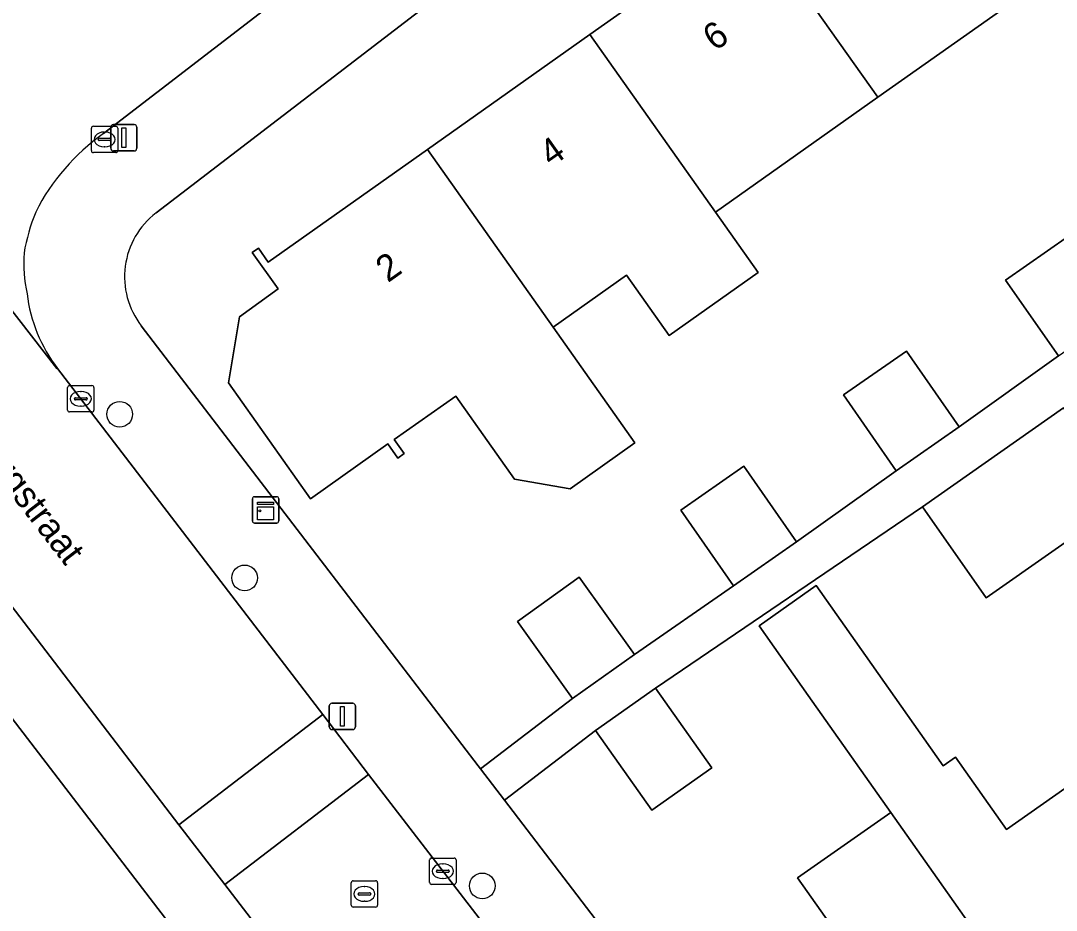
# Model space of a CAD drawing. Extents: x 159352 to 160617, y 385888 to 387323.
# Drawn here: x 160335.04 to 160374.38, y 386596.2 to 386630 of the extents above; entities that cross this region are included whole.
import ezdxf

# ---------------------------------------------------------------- set-up
doc = ezdxf.new("R2010")
doc.units = 0
for name, color, linetype in [('IMGEO_Boom', 7, 'Continuous'), ('IMGEO_Erf', 7, 'Continuous'), ('IMGEO_Kast', 7, 'Continuous'), ('IMGEO_Kolk', 7, 'Continuous'), ('IMGEO_Lichtmast', 7, 'Continuous'), ('IMGEO_Muur', 7, 'Continuous'), ('IMGEO_Openbare_ruimte_label', 7, 'Continuous'), ('IMGEO_Pand', 7, 'Continuous'), ('IMGEO_Pand_nummerreeks', 7, 'Continuous'), ('IMGEO_Rijbaan_lokaal_open', 7, 'Continuous'), ('IMGEO_Rioolput', 7, 'Continuous'), ('IMGEO_Voetpad_open', 7, 'Continuous')]:
    doc.layers.add(name, color=color, linetype=linetype)

msp = doc.modelspace()

# ---------------------------------------------------------------- linework, layer by layer
at = {"layer": 'IMGEO_Boom'}
for centre in [(160338.803, 386615.044), (160343.548, 386608.83), (160352.575, 386597.13)]:
    msp.add_circle(centre, 0.489, dxfattribs=at)
at = {"layer": 'IMGEO_Erf'}
for points in [[(160360.786, 386638.499), (160340.182, 386622.694)], [(160373.76, 386631.447), (160367.599, 386627.086), (160361.437, 386622.725), (160363.06, 386620.433), (160359.679, 386618.04), (160358.056, 386620.332), (160355.262, 386618.354), (160358.372, 386613.96), (160355.909, 386612.217), (160353.8, 386612.578), (160351.564, 386615.737), (160349.23, 386614.085), (160349.606, 386613.554), (160349.363, 386613.383), (160348.984, 386613.918), (160346.045, 386611.831), (160342.929, 386616.234), (160343.356, 386618.743), (160344.817, 386619.806), (160343.839, 386621.188), (160344.07, 386621.351), (160344.443, 386620.824), (160350.497, 386625.109), (160356.66, 386629.471), (160362.82, 386633.832)], [(160339.62, 386618.407), (160349.318, 386605.739), (160352.417, 386601.689), (160352.505, 386601.574), (160356.003, 386604.248), (160353.91, 386607.18), (160356.26, 386608.857), (160358.353, 386605.925), (160362.119, 386608.532), (160360.116, 386611.408), (160362.51, 386613.075), (160364.512, 386610.198), (160368.294, 386612.903), (160366.291, 386615.779), (160368.685, 386617.446), (160370.687, 386614.569), (160374.456, 386617.264), (160372.453, 386620.14), (160374.847, 386621.807)], [(160334.145, 386596.084), (160338.74, 386590.1), (160343.335, 386584.116), (160347.929, 386578.132), (160352.523, 386572.149), (160357.117, 386566.165), (160361.584, 386560.347), (160361.998, 386560.665), (160362.215, 386560.382), (160361.78, 386560.047), (160364.825, 386556.083), (160368.75, 386559.092), (160327.134, 386613.365)], [(160377.081, 386611.835), (160371.718, 386608.073), (160369.295, 386611.526), (160359.157, 386604.639), (160361.293, 386601.617), (160359.016, 386600.007), (160356.88, 386603.03), (160353.416, 386600.382), (160368.958, 386580.05), (160374.063, 386583.653), (160404.937, 386605.453)], [(160374.765, 386590.452), (160368.972, 386586.368), (160369.375, 386585.796), (160369.105, 386585.606), (160368.126, 386586.996), (160366.206, 386585.643), (160361.813, 386591.875), (160363.732, 386593.228), (160363.416, 386593.677), (160363.663, 386593.851), (160364.038, 386593.32), (160366.319, 386594.928), (160364.553, 386597.433), (160368.087, 386599.925), (160364.959, 386604.359), (160363.089, 386607.011), (160365.256, 386608.539), (160367.126, 386605.888), (160370.087, 386601.691), (160370.547, 386602.016), (160372.482, 386599.273), (160376.102, 386601.824)]]:
    msp.add_lwpolyline(points, dxfattribs=at)
msp.add_arc((160342.044, 386620.27), 3.057, 127.5249, 217.5381, dxfattribs=at)
at = {"layer": 'IMGEO_Kast'}
for p, q in [((160343.844, 386610.988), (160343.844, 386611.829)), ((160343.844, 386611.829), (160343.844, 386610.988)), ((160343.919, 386611.913), (160344.76, 386611.913)), ((160344.76, 386611.913), (160343.919, 386611.913)), ((160344.844, 386611.838), (160344.844, 386610.997)), ((160344.844, 386610.997), (160344.844, 386611.838)), ((160344.769, 386610.913), (160343.928, 386610.913)), ((160343.928, 386610.913), (160344.769, 386610.913))]:
    msp.add_line(p, q, dxfattribs=at)
for points in [[(160344.039, 386611.703), (160344.639, 386611.703), (160344.639, 386611.618), (160344.039, 386611.618), (160344.039, 386611.703)], [(160344.039, 386611.528), (160344.639, 386611.528), (160344.639, 386611.039), (160344.039, 386611.039), (160344.039, 386611.528)]]:
    msp.add_lwpolyline(points, dxfattribs=at)
msp.add_circle((160344.123, 386611.377), 0.0377, dxfattribs=at)
for centre, start, end in [((160343.922, 386611.835), 92.4484, 184.2845), ((160343.922, 386611.835), 92.4484, 184.2845), ((160344.766, 386611.835), 2.4484, 94.2845), ((160344.766, 386611.835), 2.4484, 94.2845), ((160344.766, 386610.991), 272.4484, 4.2845), ((160344.766, 386610.991), 272.4484, 4.2845), ((160343.922, 386610.991), 182.4484, 274.2845), ((160343.922, 386610.991), 182.4484, 274.2845)]:
    msp.add_arc(centre, 0.0779, start, end, dxfattribs=at)
at = {"layer": 'IMGEO_Kolk'}
for p, q in [((160337.802, 386625.986), (160338.654, 386625.986)), ((160337.727, 386625.06), (160337.727, 386625.912)), ((160338.215, 386625.766), (160338.24, 386625.766)), ((160338.728, 386625.912), (160338.728, 386625.06)), ((160337.986, 386625.48), (160337.986, 386625.492)), ((160338.424, 386625.443), (160338.026, 386625.443)), ((160338.029, 386625.529), (160338.427, 386625.529)), ((160338.238, 386625.206), (160338.213, 386625.206)), ((160338.47, 386625.492), (160338.47, 386625.48)), ((160338.654, 386624.986), (160337.802, 386624.986)), ((160336.898, 386616.133), (160337.75, 386616.133)), ((160336.823, 386615.207), (160336.823, 386616.059)), ((160337.311, 386615.913), (160337.336, 386615.913)), ((160337.824, 386616.059), (160337.824, 386615.207)), ((160337.082, 386615.627), (160337.082, 386615.639)), ((160337.52, 386615.59), (160337.122, 386615.59)), ((160337.125, 386615.676), (160337.523, 386615.676)), ((160337.334, 386615.353), (160337.309, 386615.353)), ((160337.566, 386615.639), (160337.566, 386615.627)), ((160337.75, 386615.133), (160336.898, 386615.133)), ((160350.576, 386597.263), (160350.576, 386598.115)), ((160350.651, 386598.189), (160351.503, 386598.189)), ((160351.577, 386598.115), (160351.577, 386597.263)), ((160350.835, 386597.683), (160350.835, 386597.695)), ((160351.273, 386597.646), (160350.875, 386597.646)), ((160350.878, 386597.732), (160351.276, 386597.732)), ((160351.064, 386597.969), (160351.089, 386597.969)), ((160351.319, 386597.695), (160351.319, 386597.683)), ((160351.087, 386597.409), (160351.062, 386597.409)), ((160351.503, 386597.189), (160350.651, 386597.189))]:
    msp.add_line(p, q, dxfattribs=at)
for points in [[(160337.802, 386625.986), (160338.654, 386625.986)], [(160337.727, 386625.06), (160337.727, 386625.912)], [(160338.728, 386625.912), (160338.728, 386625.06)], [(160338.654, 386624.986), (160337.802, 386624.986)], [(160336.898, 386616.133), (160337.75, 386616.133)], [(160336.823, 386615.207), (160336.823, 386616.059)], [(160337.824, 386616.059), (160337.824, 386615.207)], [(160337.75, 386615.133), (160336.898, 386615.133)], [(160350.576, 386597.263), (160350.576, 386598.115)], [(160350.651, 386598.189), (160351.503, 386598.189)], [(160351.577, 386598.115), (160351.577, 386597.263)], [(160351.503, 386597.189), (160350.651, 386597.189)]]:
    msp.add_lwpolyline(points, dxfattribs=at)
for centre, radius, start, end in [((160337.804, 386625.91), 0.0765, 91.552, 178.448), ((160337.804, 386625.91), 0.0765, 91.552, 178.448), ((160338.652, 386625.91), 0.0765, 1.552, 88.448), ((160338.652, 386625.91), 0.0765, 1.552, 88.448), ((160338.026, 386625.489), 0.0403, 85.8775, 175.7526), ((160338.023, 386625.479), 0.0366, 178.938, 274.7102), ((160338.427, 386625.486), 0.043, 264.8664, 352.4533), ((160338.431, 386625.491), 0.0386, 1.7309, 96.639), ((160337.804, 386625.062), 0.0765, 181.552, 268.448), ((160337.804, 386625.062), 0.0765, 181.552, 268.448), ((160338.652, 386625.062), 0.0765, 271.552, 358.448), ((160338.652, 386625.062), 0.0765, 271.552, 358.448), ((160336.9, 386616.057), 0.0765, 91.552, 178.448), ((160336.9, 386616.057), 0.0765, 91.552, 178.448), ((160337.748, 386616.057), 0.0765, 1.552, 88.448), ((160337.748, 386616.057), 0.0765, 1.552, 88.448), ((160337.122, 386615.636), 0.0403, 85.8775, 175.7526), ((160337.119, 386615.626), 0.0366, 178.938, 274.7102), ((160337.523, 386615.633), 0.043, 264.8664, 352.4533), ((160337.527, 386615.638), 0.0386, 1.7309, 96.639), ((160336.9, 386615.209), 0.0765, 181.552, 268.448), ((160336.9, 386615.209), 0.0765, 181.552, 268.448), ((160337.748, 386615.209), 0.0765, 271.552, 358.448), ((160337.748, 386615.209), 0.0765, 271.552, 358.448), ((160350.653, 386598.113), 0.0765, 91.552, 178.448), ((160350.653, 386598.113), 0.0765, 91.552, 178.448), ((160351.501, 386598.113), 0.0765, 1.552, 88.448), ((160351.501, 386598.113), 0.0765, 1.552, 88.448), ((160350.875, 386597.692), 0.0403, 85.8775, 175.7526), ((160350.872, 386597.682), 0.0366, 178.938, 274.7102), ((160351.276, 386597.689), 0.043, 264.8664, 352.4533), ((160351.28, 386597.694), 0.0386, 1.7309, 96.639), ((160350.653, 386597.265), 0.0765, 181.552, 268.448), ((160350.653, 386597.265), 0.0765, 181.552, 268.448), ((160351.501, 386597.265), 0.0765, 271.552, 358.448), ((160351.501, 386597.265), 0.0765, 271.552, 358.448)]:
    msp.add_arc(centre, radius, start, end, dxfattribs=at)
for centre, major_axis, ratio, start_param, end_param in [((160338.214, 386625.486), (-0.387, 0.002), 0.722429, 4.712389, 7.853982), ((160338.239, 386625.486), (-0.39, 0.002), 0.717154, 1.570796, 4.712389), ((160337.31, 386615.633), (-0.387, 0.002), 0.722429, 4.712389, 7.853982), ((160337.335, 386615.633), (-0.39, 0.002), 0.717154, 1.570796, 4.712389), ((160351.063, 386597.689), (-0.387, 0.002), 0.722429, 4.712389, 7.853982), ((160351.088, 386597.689), (-0.39, 0.002), 0.717154, 1.570796, 4.712389)]:
    msp.add_ellipse(centre, major_axis=major_axis, ratio=ratio, start_param=start_param, end_param=end_param, dxfattribs=at)
at = {"layer": 'IMGEO_Lichtmast'}
for p, q in [((160338.461, 386625.149), (160338.461, 386625.949)), ((160338.461, 386625.949), (160338.461, 386625.149)), ((160338.561, 386626.049), (160339.351, 386626.049)), ((160339.351, 386626.049), (160338.561, 386626.049)), ((160339.451, 386625.949), (160339.451, 386625.149)), ((160339.451, 386625.149), (160339.451, 386625.949)), ((160339.351, 386625.049), (160338.561, 386625.049)), ((160338.561, 386625.049), (160339.351, 386625.049)), ((160346.764, 386603.169), (160346.764, 386603.969)), ((160346.764, 386603.969), (160346.764, 386603.169)), ((160346.864, 386604.069), (160347.654, 386604.069)), ((160347.654, 386604.069), (160346.864, 386604.069)), ((160347.754, 386603.969), (160347.754, 386603.169)), ((160347.754, 386603.169), (160347.754, 386603.969)), ((160347.654, 386603.069), (160346.864, 386603.069)), ((160346.864, 386603.069), (160347.654, 386603.069))]:
    msp.add_line(p, q, dxfattribs=at)
for points in [[(160338.881, 386625.924), (160339.031, 386625.924), (160339.031, 386625.174), (160338.881, 386625.174), (160338.881, 386625.924)], [(160347.184, 386603.944), (160347.334, 386603.944), (160347.334, 386603.194), (160347.184, 386603.194), (160347.184, 386603.944)]]:
    msp.add_lwpolyline(points, dxfattribs=at)
for centre, start, end in [((160338.561, 386625.949), 90, 180), ((160338.561, 386625.949), 90, 180), ((160339.351, 386625.949), 0, 90), ((160339.351, 386625.949), 360, 90), ((160338.561, 386625.149), 180, 270), ((160338.561, 386625.149), 180, 270), ((160339.351, 386625.149), 270, 0), ((160339.351, 386625.149), 270, 0), ((160346.864, 386603.969), 90, 180), ((160346.864, 386603.969), 90, 180), ((160347.654, 386603.969), 0, 90), ((160347.654, 386603.969), 360, 90), ((160346.864, 386603.169), 180, 270), ((160346.864, 386603.169), 180, 270), ((160347.654, 386603.169), 270, 0), ((160347.654, 386603.169), 270, 0)]:
    msp.add_arc(centre, 0.1, start, end, dxfattribs=at)
at = {"layer": 'IMGEO_Muur'}
msp.add_lwpolyline([(160352.417, 386601.689), (160349.318, 386605.739)], dxfattribs=at)
at = {"layer": 'IMGEO_Pand'}
for points in [[(160367.599, 386627.086), (160373.76, 386631.447), (160368.982, 386638.193), (160362.82, 386633.832)], [(160362.82, 386633.832), (160356.66, 386629.471), (160361.437, 386622.725), (160367.599, 386627.086)], [(160358.056, 386620.332), (160359.679, 386618.04), (160363.06, 386620.433), (160361.437, 386622.725), (160356.66, 386629.471), (160350.497, 386625.109), (160355.262, 386618.354)], [(160350.497, 386625.109), (160344.443, 386620.824), (160344.07, 386621.351), (160343.839, 386621.188), (160344.817, 386619.806), (160343.356, 386618.743), (160342.929, 386616.234), (160346.045, 386611.831), (160348.984, 386613.918), (160349.363, 386613.383), (160349.606, 386613.554), (160349.23, 386614.085), (160351.564, 386615.737), (160353.8, 386612.578), (160355.909, 386612.217), (160358.372, 386613.96), (160355.262, 386618.354)], [(160374.456, 386617.264), (160376.849, 386618.93), (160374.847, 386621.807), (160372.453, 386620.14)], [(160368.294, 386612.903), (160370.687, 386614.569), (160368.685, 386617.446), (160366.291, 386615.779)], [(160369.295, 386611.526), (160371.718, 386608.073), (160377.081, 386611.835), (160374.658, 386615.289)], [(160360.116, 386611.408), (160362.119, 386608.532), (160364.512, 386610.198), (160362.51, 386613.075)], [(160358.353, 386605.925), (160356.26, 386608.857), (160353.91, 386607.18), (160356.003, 386604.248)], [(160376.102, 386601.824), (160372.482, 386599.273), (160370.547, 386602.016), (160370.087, 386601.691), (160367.126, 386605.888), (160365.256, 386608.539), (160363.089, 386607.011), (160364.959, 386604.359), (160368.087, 386599.925), (160369.854, 386597.42), (160374.765, 386590.452), (160381.014, 386594.856)], [(160361.293, 386601.617), (160359.157, 386604.639), (160356.88, 386603.03), (160359.016, 386600.007)], [(160369.854, 386597.42), (160368.087, 386599.925), (160364.553, 386597.433), (160366.319, 386594.928), (160364.038, 386593.32), (160363.663, 386593.851), (160363.416, 386593.677), (160363.732, 386593.228), (160361.813, 386591.875), (160366.206, 386585.643), (160368.126, 386586.996), (160369.105, 386585.606), (160369.375, 386585.796), (160368.972, 386586.368), (160374.765, 386590.452)]]:
    msp.add_lwpolyline(points, close=True, dxfattribs=at)
at = {"layer": 'IMGEO_Rijbaan_lokaal_open'}
for points in [[(160336.439, 386616.787), (160336.419, 386616.785), (160324.982, 386631.527), (160324.964, 386631.67), (160301.075, 386662.777), (160294.587, 386671.245), (160289.146, 386667.091), (160297.299, 386656.471), (160319.91, 386627.059), (160325.603, 386619.624), (160327.6, 386617.016), (160329.073, 386615.092), (160331.331, 386612.143), (160338.335, 386602.995), (160341.052, 386599.452), (160346.516, 386603.637)], [(160341.052, 386599.452), (160342.793, 386597.184), (160348.256, 386601.366), (160346.516, 386603.637)], [(160364.231, 386580.616), (160350.541, 386598.384), (160348.256, 386601.366), (160342.793, 386597.184), (160362.478, 386571.52), (160367.923, 386564.445), (160373.807, 386556.798), (160375.061, 386555.169), (160380.523, 386559.335), (160375.676, 386565.631), (160375.32, 386566.148), (160364.653, 386579.964)]]:
    msp.add_lwpolyline(points, close=True, dxfattribs=at)
for points in [[(160338.184, 386625.705), (160344.431, 386630.513), (160355.444, 386639.001)], [(160324.964, 386631.67), (160324.982, 386631.527), (160336.419, 386616.785), (160336.439, 386616.787)]]:
    msp.add_lwpolyline(points, dxfattribs=at)
for centre, radius, start, end in [((160342.815, 386619.107), 8.061, 125.0634, 153.3395), ((160342.423, 386619.94), 7.359, 157.7673, 170.3517), ((160340.771, 386620.806), 5.615, 176.2512, 192.1617), ((160341.05, 386620.322), 5.81, 186.9108, 217.4771)]:
    msp.add_arc(centre, radius, start, end, dxfattribs=at)
at = {"layer": 'IMGEO_Rioolput'}
for p, q in [((160347.597, 386596.399), (160347.597, 386597.251)), ((160347.672, 386597.325), (160348.524, 386597.325)), ((160348.598, 386597.251), (160348.598, 386596.399)), ((160347.856, 386596.819), (160347.856, 386596.831)), ((160347.899, 386596.868), (160348.297, 386596.868)), ((160348.085, 386597.105), (160348.11, 386597.105)), ((160348.34, 386596.831), (160348.34, 386596.819)), ((160348.294, 386596.782), (160347.896, 386596.782)), ((160348.108, 386596.545), (160348.083, 386596.545)), ((160348.524, 386596.325), (160347.672, 386596.325))]:
    msp.add_line(p, q, dxfattribs=at)
for points in [[(160347.597, 386596.399), (160347.597, 386597.251)], [(160347.672, 386597.325), (160348.524, 386597.325)], [(160348.598, 386597.251), (160348.598, 386596.399)], [(160348.524, 386596.325), (160347.672, 386596.325)]]:
    msp.add_lwpolyline(points, dxfattribs=at)
for centre, radius, start, end in [((160347.674, 386597.249), 0.0765, 91.552, 178.448), ((160347.674, 386597.249), 0.0765, 91.552, 178.448), ((160348.522, 386597.249), 0.0765, 1.552, 88.448), ((160348.522, 386597.249), 0.0765, 1.552, 88.448), ((160347.896, 386596.828), 0.0403, 85.8775, 175.7526), ((160348.301, 386596.83), 0.0386, 1.7309, 96.639), ((160347.893, 386596.818), 0.0366, 178.938, 274.7102), ((160348.297, 386596.825), 0.043, 264.8664, 352.4533), ((160347.674, 386596.401), 0.0765, 181.552, 268.448), ((160347.674, 386596.401), 0.0765, 181.552, 268.448), ((160348.522, 386596.401), 0.0765, 271.552, 358.448), ((160348.522, 386596.401), 0.0765, 271.552, 358.448)]:
    msp.add_arc(centre, radius, start, end, dxfattribs=at)
for centre, major_axis, ratio, start_param, end_param in [((160348.084, 386596.825), (-0.387, 0.002), 0.722429, 4.712389, 7.853982), ((160348.109, 386596.825), (-0.39, 0.002), 0.717154, 1.570796, 4.712389)]:
    msp.add_ellipse(centre, major_axis=major_axis, ratio=ratio, start_param=start_param, end_param=end_param, dxfattribs=at)
at = {"layer": 'IMGEO_Voetpad_open'}
for points in [[(160269.739, 386688.104), (160272.539, 386684.535), (160272.537, 386684.512), (160325.389, 386615.639), (160327.134, 386613.365), (160368.75, 386559.092), (160369.691, 386557.865), (160391.66, 386529.214)], [(160393.443, 386531.282), (160376.798, 386552.912), (160375.061, 386555.169), (160373.807, 386556.798), (160373.36, 386556.459), (160367.525, 386564.143), (160367.923, 386564.445), (160362.478, 386571.52), (160342.793, 386597.184), (160341.052, 386599.452), (160338.335, 386602.995), (160331.331, 386612.143), (160330.935, 386611.84), (160328.677, 386614.789), (160329.073, 386615.092), (160327.6, 386617.016), (160327.204, 386616.713), (160325.207, 386619.321), (160325.603, 386619.624), (160319.91, 386627.059), (160297.299, 386656.471), (160289.146, 386667.091), (160287.398, 386669.368), (160274.842, 386685.724)], [(160359.089, 386641.925), (160355.444, 386639.001), (160344.431, 386630.513), (160338.184, 386625.705)], [(160340.182, 386622.694), (160360.786, 386638.499)], [(160370.183, 386578.379), (160368.958, 386580.05), (160353.416, 386600.382), (160352.505, 386601.574), (160352.417, 386601.689), (160349.318, 386605.739), (160339.62, 386618.407)], [(160374.456, 386617.264), (160370.687, 386614.569), (160368.294, 386612.903), (160364.512, 386610.198), (160362.119, 386608.532), (160358.353, 386605.925), (160356.003, 386604.248), (160352.505, 386601.574), (160353.416, 386600.382), (160356.88, 386603.03), (160359.157, 386604.639), (160369.295, 386611.526), (160374.658, 386615.289)], [(160336.439, 386616.787), (160346.516, 386603.637), (160348.256, 386601.366), (160350.541, 386598.384), (160364.231, 386580.616)]]:
    msp.add_lwpolyline(points, dxfattribs=at)
for centre, radius, start, end in [((160342.815, 386619.107), 8.061, 125.0634, 153.3395), ((160342.423, 386619.94), 7.359, 157.7673, 170.3517), ((160342.044, 386620.27), 3.057, 127.5249, 217.5381), ((160340.771, 386620.806), 5.615, 176.2512, 192.1617), ((160341.05, 386620.322), 5.81, 186.9108, 217.4771)]:
    msp.add_arc(centre, radius, start, end, dxfattribs=at)

# ---------------------------------------------------------------- texts
at = {"layer": 'IMGEO_Openbare_ruimte_label'}
msp.add_text('Roosenburgstraat', height=1, rotation=307.6035, dxfattribs=at).set_placement((160330.26, 386617.688))
at = {"layer": 'IMGEO_Pand_nummerreeks'}
for s, p in [('6', (160361.41, 386628.815)), ('4', (160355.199, 386624.419)), ('2', (160348.987, 386620.022))]:
    msp.add_text(s, height=1, rotation=35.2918, dxfattribs=at).set_placement(p)

doc.saveas('drawing.dxf')
